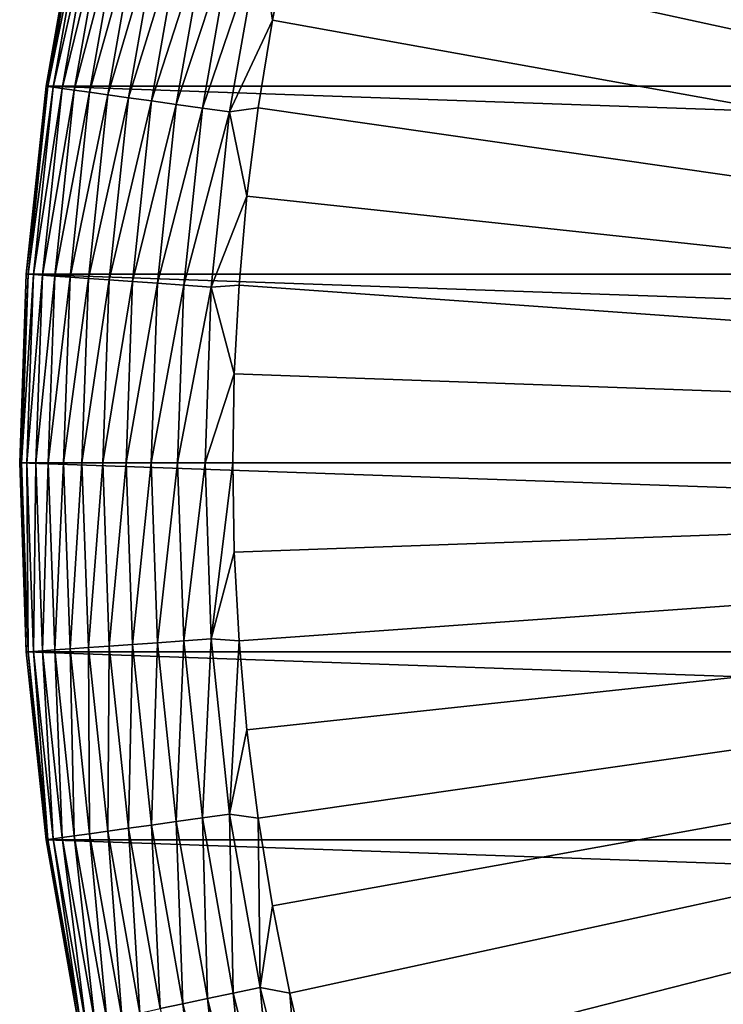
# Model space of a CAD drawing. Header units: metres. Extents: x -24 to 72, y -247 to 22.
# Tile 380 of 573: x -22.5 to -16.66, y -4.5 to 3.68. Entities that reach past the tile are written whole.
import ezdxf

# ---------------------------------------------------------------- set-up
doc = ezdxf.new("R2010")
doc.units = ezdxf.units.M
doc.layers.add('solid_509589_MEDIA_SW0001', color=7, linetype='CONTINUOUS')

msp = doc.modelspace()

# ---------------------------------------------------------------- linework, layer by layer
at = {"layer": 'solid_509589_MEDIA_SW0001'}
for points in [[(-16.596352, 12.423874, 132.530869), (-17.029215, 11.823595, 132.530869), (0, 0, 132.892746)], [(-17.029215, 11.823595, 132.530869), (-17.440376, 11.208249, 132.530869), (0, 0, 132.892746)], [(-17.440376, 11.208249, 132.530869), (-17.829311, 10.57862, 132.530869), (0, 0, 132.892746)], [(-17.829311, 10.57862, 132.530869), (-18.195526, 9.93551, 132.530869), (0, 0, 132.892746)], [(-18.195526, 9.93551, 132.530869), (-18.538555, 9.279738, 132.530869), (0, 0, 132.892746)], [(-18.538555, 9.279738, 132.530869), (-18.857958, 8.612141, 132.530869), (0, 0, 132.892746)], [(-18.857958, 8.612141, 132.530869), (-19.15333, 7.933569, 132.530869), (0, 0, 132.892746)], [(-19.15333, 7.933569, 132.530869), (-19.424294, 7.244887, 132.530869), (0, 0, 132.892746)], [(-19.424294, 7.244887, 132.530869), (-19.670504, 6.546972, 132.530869), (0, 0, 132.892746)], [(-19.670504, 6.546972, 132.530869), (-19.891645, 5.840714, 132.530869), (0, 0, 132.892746)], [(-19.891645, 5.840714, 132.530869), (-20.08744, 5.127014, 132.530869), (0, 0, 132.892746)], [(-20.08744, 5.127014, 132.530869), (-20.257637, 4.406779, 132.530869), (0, 0, 132.892746)], [(-22.281031, 3.131395, 130.73114), (-22.008322, 4.678013, 130.73114), (-22.280996, 3.131692)], [(-21.993591, 4.674882, 130.963501), (-22.008322, 4.678013, 130.73114), (-22.281031, 3.131395, 130.73114)], [(-21.993591, 4.674882, 130.963501), (-22.281031, 3.131395, 130.73114), (-22.266119, 3.129299, 130.963501)], [(-22.008322, 4.678013, 130.73114), (-22.008406, 4.677558), (-22.280996, 3.131692)], [(-22.280996, 3.131692), (-22.008406, 4.677558), (22.280996, 3.131692)], [(-21.993591, 4.674882, 130.963501), (-22.266119, 3.129299, 130.963501), (-21.949587, 4.665529, 131.192184)], [(-22.266119, 3.129299, 130.963501), (-22.221571, 3.123038, 131.192184), (-21.949587, 4.665529, 131.192184)], [(-21.949587, 4.665529, 131.192184), (-22.221571, 3.123038, 131.192184), (-21.87705, 4.650111, 131.413147)], [(-22.008406, 4.677558), (22.008406, 4.677558), (22.280996, 3.131692)], [(-22.221571, 3.123038, 131.192184), (-22.148134, 3.112717, 131.413147), (-21.87705, 4.650111, 131.413147)], [(-21.87705, 4.650111, 131.413147), (-22.148134, 3.112717, 131.413147), (-21.777193, 4.628885, 131.622665)], [(-22.148134, 3.112717, 131.413147), (-22.047041, 3.09851, 131.622665), (-21.777193, 4.628885, 131.622665)], [(-21.777193, 4.628885, 131.622665), (-22.047041, 3.09851, 131.622665), (-21.651693, 4.60221, 131.817245)], [(-22.047041, 3.09851, 131.622665), (-21.919985, 3.080653, 131.817245), (-21.651693, 4.60221, 131.817245)], [(-21.651693, 4.60221, 131.817245), (-21.919985, 3.080653, 131.817245), (-21.502651, 4.57053, 131.993607)], [(-21.919985, 3.080653, 131.817245), (-21.769096, 3.059447, 131.993607), (-21.502651, 4.57053, 131.993607)], [(-21.502651, 4.57053, 131.993607), (-21.769096, 3.059447, 131.993607), (-21.332569, 4.534378, 132.148819)], [(-21.769096, 3.059447, 131.993607), (-21.596907, 3.035247, 132.148819), (-21.332569, 4.534378, 132.148819)], [(-21.332569, 4.534378, 132.148819), (-21.596907, 3.035247, 132.148819), (-21.144297, 4.494359, 132.280243)], [(-21.596907, 3.035247, 132.148819), (-21.406301, 3.00846, 132.280243), (-21.144297, 4.494359, 132.280243)], [(-21.144297, 4.494359, 132.280243), (-21.406301, 3.00846, 132.280243), (-20.940992, 4.451145, 132.385696)], [(-21.406301, 3.00846, 132.280243), (-21.200478, 2.979533, 132.385696), (-20.940992, 4.451145, 132.385696)], [(-20.940992, 4.451145, 132.385696), (-21.200478, 2.979533, 132.385696), (-20.726061, 4.40546, 132.463425)], [(-21.200478, 2.979533, 132.385696), (-20.982883, 2.948952, 132.463425), (-20.726061, 4.40546, 132.463425)], [(-20.726061, 4.40546, 132.463425), (-20.982883, 2.948952, 132.463425), (-20.503111, 4.358071, 132.5121)], [(-20.982883, 2.948952, 132.463425), (-20.75717, 2.91723, 132.5121), (-20.503111, 4.358071, 132.5121)], [(-20.503111, 4.358071, 132.5121), (-20.75717, 2.91723, 132.5121), (-20.402018, 3.680929, 132.530869)], [(-20.503111, 4.358071, 132.5121), (-20.402018, 3.680929, 132.530869), (-20.257637, 4.406779, 132.530869)], [(-20.257637, 4.406779, 132.530869), (-20.402018, 3.680929, 132.530869), (0, 0, 132.892746)], [(-20.75717, 2.91723, 132.5121), (-20.520399, 2.950388, 132.530869), (-20.402018, 3.680929, 132.530869)], [(-20.402018, 3.680929, 132.530869), (-20.520399, 2.950388, 132.530869), (0, 0, 132.892746)], [(-22.44521, 1.569181), (-22.280996, 3.131692), (22.44521, 1.569181)], [(-22.281031, 3.131395, 130.73114), (-22.280996, 3.131692), (-22.44521, 1.569181)], [(-22.44519, 1.569521, 130.73114), (-22.281031, 3.131395, 130.73114), (-22.44521, 1.569181)], [(-22.266119, 3.129299, 130.963501), (-22.281031, 3.131395, 130.73114), (-22.44519, 1.569521, 130.73114)], [(-22.266119, 3.129299, 130.963501), (-22.44519, 1.569521, 130.73114), (-22.430168, 1.56847, 130.963501)], [(-22.266119, 3.129299, 130.963501), (-22.430168, 1.56847, 130.963501), (-22.221571, 3.123038, 131.192184)], [(-22.430168, 1.56847, 130.963501), (-22.385292, 1.565332, 131.192184), (-22.221571, 3.123038, 131.192184)], [(-22.221571, 3.123038, 131.192184), (-22.385292, 1.565332, 131.192184), (-22.148134, 3.112717, 131.413147)], [(-22.385292, 1.565332, 131.192184), (-22.311314, 1.560159, 131.413147), (-22.148134, 3.112717, 131.413147)], [(-22.148134, 3.112717, 131.413147), (-22.311314, 1.560159, 131.413147), (-22.047041, 3.09851, 131.622665)], [(-22.280996, 3.131692), (22.280996, 3.131692), (22.44521, 1.569181)], [(-22.311314, 1.560159, 131.413147), (-22.209476, 1.553038, 131.622665), (-22.047041, 3.09851, 131.622665)], [(-22.047041, 3.09851, 131.622665), (-22.209476, 1.553038, 131.622665), (-21.919985, 3.080653, 131.817245)], [(-22.209476, 1.553038, 131.622665), (-22.081484, 1.544088, 131.817245), (-21.919985, 3.080653, 131.817245)], [(-21.919985, 3.080653, 131.817245), (-22.081484, 1.544088, 131.817245), (-21.769096, 3.059447, 131.993607)], [(-22.081484, 1.544088, 131.817245), (-21.929485, 1.533459, 131.993607), (-21.769096, 3.059447, 131.993607)], [(-21.769096, 3.059447, 131.993607), (-21.929485, 1.533459, 131.993607), (-21.596907, 3.035247, 132.148819)], [(-21.929485, 1.533459, 131.993607), (-21.756025, 1.52133, 132.148819), (-21.596907, 3.035247, 132.148819)], [(-21.596907, 3.035247, 132.148819), (-21.756025, 1.52133, 132.148819), (-21.406301, 3.00846, 132.280243)], [(-21.756025, 1.52133, 132.148819), (-21.564016, 1.507903, 132.280243), (-21.406301, 3.00846, 132.280243)], [(-21.406301, 3.00846, 132.280243), (-21.564016, 1.507903, 132.280243), (-21.200478, 2.979533, 132.385696)], [(-21.564016, 1.507903, 132.280243), (-21.356674, 1.493404, 132.385696), (-21.200478, 2.979533, 132.385696)], [(-21.200478, 2.979533, 132.385696), (-21.356674, 1.493404, 132.385696), (-20.982883, 2.948952, 132.463425)], [(-21.356674, 1.493404, 132.385696), (-21.137478, 1.478076, 132.463425), (-20.982883, 2.948952, 132.463425)], [(-20.982883, 2.948952, 132.463425), (-21.137478, 1.478076, 132.463425), (-20.75717, 2.91723, 132.5121)], [(-20.75717, 2.91723, 132.5121), (-20.612629, 2.216087, 132.530869), (-20.520399, 2.950388, 132.530869)], [(-20.520399, 2.950388, 132.530869), (-20.612629, 2.216087, 132.530869), (0, 0, 132.892746)], [(-21.137478, 1.478076, 132.463425), (-20.910103, 1.462177, 132.5121), (-20.75717, 2.91723, 132.5121)], [(-20.75717, 2.91723, 132.5121), (-20.910103, 1.462177, 132.5121), (-20.612629, 2.216087, 132.530869)], [(-20.910103, 1.462177, 132.5121), (-20.678593, 1.478962, 132.530869), (-20.612629, 2.216087, 132.530869)], [(-20.612629, 2.216087, 132.530869), (-20.678593, 1.478962, 132.530869), (0, 0, 132.892746)], [(-22.44519, 1.569521, 130.73114), (-22.44521, 1.569181), (-22.5, 0)], [(-22.5, 0, 130.73114), (-22.44519, 1.569521, 130.73114), (-22.5, 0)], [(-22.430168, 1.56847, 130.963501), (-22.44519, 1.569521, 130.73114), (-22.5, 0, 130.73114)], [(-22.5, 0), (-22.44521, 1.569181), (22.5, 0)], [(-22.430168, 1.56847, 130.963501), (-22.5, 0, 130.73114), (-22.484941, 0, 130.963501)], [(-22.430168, 1.56847, 130.963501), (-22.484941, 0, 130.963501), (-22.385292, 1.565332, 131.192184)], [(-22.484941, 0, 130.963501), (-22.439955, 0, 131.192184), (-22.385292, 1.565332, 131.192184)], [(-22.44521, 1.569181), (22.44521, 1.569181), (22.5, 0)], [(-22.385292, 1.565332, 131.192184), (-22.439955, 0, 131.192184), (-22.311314, 1.560159, 131.413147)], [(-22.439955, 0, 131.192184), (-22.365797, 0, 131.413147), (-22.311314, 1.560159, 131.413147)], [(-22.311314, 1.560159, 131.413147), (-22.365797, 0, 131.413147), (-22.209476, 1.553038, 131.622665)], [(-22.365797, 0, 131.413147), (-22.26371, 0, 131.622665), (-22.209476, 1.553038, 131.622665)], [(-22.209476, 1.553038, 131.622665), (-22.26371, 0, 131.622665), (-22.081484, 1.544088, 131.817245)], [(-22.26371, 0, 131.622665), (-22.135405, 0, 131.817245), (-22.081484, 1.544088, 131.817245)], [(-22.081484, 1.544088, 131.817245), (-22.135405, 0, 131.817245), (-21.929485, 1.533459, 131.993607)], [(-22.135405, 0, 131.817245), (-21.983034, 0, 131.993607), (-21.929485, 1.533459, 131.993607)], [(-21.929485, 1.533459, 131.993607), (-21.983034, 0, 131.993607), (-21.756025, 1.52133, 132.148819)], [(-21.983034, 0, 131.993607), (-21.809153, 0, 132.148819), (-21.756025, 1.52133, 132.148819)], [(-21.756025, 1.52133, 132.148819), (-21.809153, 0, 132.148819), (-21.564016, 1.507903, 132.280243)], [(-21.809153, 0, 132.148819), (-21.616673, 0, 132.280243), (-21.564016, 1.507903, 132.280243)], [(-21.564016, 1.507903, 132.280243), (-21.616673, 0, 132.280243), (-21.356674, 1.493404, 132.385696)], [(-21.616673, 0, 132.280243), (-21.408827, 0, 132.385696), (-21.356674, 1.493404, 132.385696)], [(-21.356674, 1.493404, 132.385696), (-21.408827, 0, 132.385696), (-21.137478, 1.478076, 132.463425)], [(-21.408827, 0, 132.385696), (-21.189095, 0, 132.463425), (-21.137478, 1.478076, 132.463425)], [(-21.137478, 1.478076, 132.463425), (-21.189095, 0, 132.463425), (-20.910103, 1.462177, 132.5121)], [(-20.910103, 1.462177, 132.5121), (-20.718204, 0.739953, 132.530869), (-20.678593, 1.478962, 132.530869)], [(-20.678593, 1.478962, 132.530869), (-20.718204, 0.739953, 132.530869), (0, 0, 132.892746)], [(-21.189095, 0, 132.463425), (-20.961163, 0, 132.5121), (-20.910103, 1.462177, 132.5121)], [(-20.910103, 1.462177, 132.5121), (-20.961163, 0, 132.5121), (-20.718204, 0.739953, 132.530869)], [(-20.961163, 0, 132.5121), (-20.731415, 0, 132.530869), (-20.718204, 0.739953, 132.530869)], [(-20.718204, 0.739953, 132.530869), (-20.731415, 0, 132.530869), (0, 0, 132.892746)], [(22.44521, -1.569181), (-22.5, 0), (22.5, 0)], [(22.44521, -1.569181), (-22.44521, -1.569181), (-22.5, 0)], [(-22.5, 0, 130.73114), (-22.5, 0), (-22.44521, -1.569181)], [(-22.44519, -1.569521, 130.73114), (-22.5, 0, 130.73114), (-22.44521, -1.569181)], [(-22.484941, 0, 130.963501), (-22.5, 0, 130.73114), (-22.44519, -1.569521, 130.73114)], [(-20.910103, -1.462177, 132.5121), (-20.731415, 0, 132.530869), (-20.961163, 0, 132.5121)], [(-20.910103, -1.462177, 132.5121), (-20.718204, -0.739953, 132.530869), (-20.731415, 0, 132.530869)], [(-20.718204, -0.739953, 132.530869), (0, 0, 132.892746), (-20.731415, 0, 132.530869)], [(-20.718204, -0.739953, 132.530869), (-20.678593, -1.478962, 132.530869), (0, 0, 132.892746)], [(-20.678593, -1.478962, 132.530869), (-20.612629, -2.216087, 132.530869), (0, 0, 132.892746)], [(-20.612629, -2.216087, 132.530869), (-20.520399, -2.950388, 132.530869), (0, 0, 132.892746)], [(-20.520399, -2.950388, 132.530869), (-20.402018, -3.680929, 132.530869), (0, 0, 132.892746)], [(-20.402018, -3.680929, 132.530869), (-20.257637, -4.406779, 132.530869), (0, 0, 132.892746)], [(-20.257637, -4.406779, 132.530869), (-20.08744, -5.127014, 132.530869), (0, 0, 132.892746)], [(-20.08744, -5.127014, 132.530869), (-19.891645, -5.840714, 132.530869), (0, 0, 132.892746)], [(-19.891645, -5.840714, 132.530869), (-19.670504, -6.546972, 132.530869), (0, 0, 132.892746)], [(-19.670504, -6.546972, 132.530869), (-19.424294, -7.244887, 132.530869), (0, 0, 132.892746)], [(-19.424294, -7.244887, 132.530869), (-19.15333, -7.933569, 132.530869), (0, 0, 132.892746)], [(-19.15333, -7.933569, 132.530869), (-18.857958, -8.612141, 132.530869), (0, 0, 132.892746)], [(-18.857958, -8.612141, 132.530869), (-18.538555, -9.279738, 132.530869), (0, 0, 132.892746)], [(-18.538555, -9.279738, 132.530869), (-18.195526, -9.93551, 132.530869), (0, 0, 132.892746)], [(-18.195526, -9.93551, 132.530869), (-17.829311, -10.57862, 132.530869), (0, 0, 132.892746)], [(-17.829311, -10.57862, 132.530869), (-17.440376, -11.208249, 132.530869), (0, 0, 132.892746)], [(-17.440376, -11.208249, 132.530869), (-17.029215, -11.823595, 132.530869), (0, 0, 132.892746)], [(-17.029215, -11.823595, 132.530869), (-16.596352, -12.423874, 132.530869), (0, 0, 132.892746)], [(-22.430168, -1.56847, 130.963501), (-22.484941, 0, 130.963501), (-22.44519, -1.569521, 130.73114)], [(-22.430168, -1.56847, 130.963501), (-22.439955, 0, 131.192184), (-22.484941, 0, 130.963501)], [(-22.385292, -1.565332, 131.192184), (-22.365797, 0, 131.413147), (-22.439955, 0, 131.192184)], [(-22.430168, -1.56847, 130.963501), (-22.385292, -1.565332, 131.192184), (-22.439955, 0, 131.192184)], [(-22.385292, -1.565332, 131.192184), (-22.311314, -1.560159, 131.413147), (-22.365797, 0, 131.413147)], [(-22.311314, -1.560159, 131.413147), (-22.26371, 0, 131.622665), (-22.365797, 0, 131.413147)], [(-22.311314, -1.560159, 131.413147), (-22.209476, -1.553038, 131.622665), (-22.26371, 0, 131.622665)], [(-22.209476, -1.553038, 131.622665), (-22.135405, 0, 131.817245), (-22.26371, 0, 131.622665)], [(-22.209476, -1.553038, 131.622665), (-22.081484, -1.544088, 131.817245), (-22.135405, 0, 131.817245)], [(-22.081484, -1.544088, 131.817245), (-21.983034, 0, 131.993607), (-22.135405, 0, 131.817245)], [(-22.081484, -1.544088, 131.817245), (-21.929485, -1.533459, 131.993607), (-21.983034, 0, 131.993607)], [(-21.929485, -1.533459, 131.993607), (-21.809153, 0, 132.148819), (-21.983034, 0, 131.993607)], [(-21.929485, -1.533459, 131.993607), (-21.756025, -1.52133, 132.148819), (-21.809153, 0, 132.148819)], [(-21.756025, -1.52133, 132.148819), (-21.616673, 0, 132.280243), (-21.809153, 0, 132.148819)], [(-21.756025, -1.52133, 132.148819), (-21.564016, -1.507903, 132.280243), (-21.616673, 0, 132.280243)], [(-21.564016, -1.507903, 132.280243), (-21.408827, 0, 132.385696), (-21.616673, 0, 132.280243)], [(-21.564016, -1.507903, 132.280243), (-21.356674, -1.493404, 132.385696), (-21.408827, 0, 132.385696)], [(-21.356674, -1.493404, 132.385696), (-21.189095, 0, 132.463425), (-21.408827, 0, 132.385696)], [(-21.356674, -1.493404, 132.385696), (-21.137478, -1.478076, 132.463425), (-21.189095, 0, 132.463425)], [(-21.137478, -1.478076, 132.463425), (-20.961163, 0, 132.5121), (-21.189095, 0, 132.463425)], [(-21.137478, -1.478076, 132.463425), (-20.910103, -1.462177, 132.5121), (-20.961163, 0, 132.5121)], [(-20.910103, -1.462177, 132.5121), (-20.678593, -1.478962, 132.530869), (-20.718204, -0.739953, 132.530869)], [(-21.137478, -1.478076, 132.463425), (-20.982883, -2.948952, 132.463425), (-20.910103, -1.462177, 132.5121)], [(-20.982883, -2.948952, 132.463425), (-20.75717, -2.91723, 132.5121), (-20.910103, -1.462177, 132.5121)], [(-20.910103, -1.462177, 132.5121), (-20.75717, -2.91723, 132.5121), (-20.678593, -1.478962, 132.530869)], [(-22.311314, -1.560159, 131.413147), (-22.148134, -3.112717, 131.413147), (-22.209476, -1.553038, 131.622665)], [(-22.209476, -1.553038, 131.622665), (-22.047041, -3.09851, 131.622665), (-22.081484, -1.544088, 131.817245)], [(-22.148134, -3.112717, 131.413147), (-22.047041, -3.09851, 131.622665), (-22.209476, -1.553038, 131.622665)], [(-22.081484, -1.544088, 131.817245), (-21.919985, -3.080653, 131.817245), (-21.929485, -1.533459, 131.993607)], [(-22.047041, -3.09851, 131.622665), (-21.919985, -3.080653, 131.817245), (-22.081484, -1.544088, 131.817245)], [(-21.929485, -1.533459, 131.993607), (-21.769096, -3.059447, 131.993607), (-21.756025, -1.52133, 132.148819)], [(-21.919985, -3.080653, 131.817245), (-21.769096, -3.059447, 131.993607), (-21.929485, -1.533459, 131.993607)], [(-21.769096, -3.059447, 131.993607), (-21.596907, -3.035247, 132.148819), (-21.756025, -1.52133, 132.148819)], [(-21.756025, -1.52133, 132.148819), (-21.596907, -3.035247, 132.148819), (-21.564016, -1.507903, 132.280243)], [(-21.596907, -3.035247, 132.148819), (-21.406301, -3.00846, 132.280243), (-21.564016, -1.507903, 132.280243)], [(-21.564016, -1.507903, 132.280243), (-21.406301, -3.00846, 132.280243), (-21.356674, -1.493404, 132.385696)], [(-21.406301, -3.00846, 132.280243), (-21.200478, -2.979533, 132.385696), (-21.356674, -1.493404, 132.385696)], [(-21.356674, -1.493404, 132.385696), (-21.200478, -2.979533, 132.385696), (-21.137478, -1.478076, 132.463425)], [(-21.200478, -2.979533, 132.385696), (-20.982883, -2.948952, 132.463425), (-21.137478, -1.478076, 132.463425)], [(-20.75717, -2.91723, 132.5121), (-20.612629, -2.216087, 132.530869), (-20.678593, -1.478962, 132.530869)], [(22.280996, -3.131692), (-22.280996, -3.131692), (-22.44521, -1.569181)], [(-22.44519, -1.569521, 130.73114), (-22.44521, -1.569181), (-22.280996, -3.131692)], [(22.44521, -1.569181), (22.280996, -3.131692), (-22.44521, -1.569181)], [(-22.430168, -1.56847, 130.963501), (-22.44519, -1.569521, 130.73114), (-22.281031, -3.131395, 130.73114)], [(-22.281031, -3.131395, 130.73114), (-22.44519, -1.569521, 130.73114), (-22.280996, -3.131692)], [(-22.430168, -1.56847, 130.963501), (-22.266119, -3.129299, 130.963501), (-22.385292, -1.565332, 131.192184)], [(-22.430168, -1.56847, 130.963501), (-22.281031, -3.131395, 130.73114), (-22.266119, -3.129299, 130.963501)], [(-22.385292, -1.565332, 131.192184), (-22.221571, -3.123038, 131.192184), (-22.311314, -1.560159, 131.413147)], [(-22.266119, -3.129299, 130.963501), (-22.221571, -3.123038, 131.192184), (-22.385292, -1.565332, 131.192184)], [(-22.221571, -3.123038, 131.192184), (-22.148134, -3.112717, 131.413147), (-22.311314, -1.560159, 131.413147)], [(-20.75717, -2.91723, 132.5121), (-20.520399, -2.950388, 132.530869), (-20.612629, -2.216087, 132.530869)], [(-20.982883, -2.948952, 132.463425), (-20.726061, -4.40546, 132.463425), (-20.75717, -2.91723, 132.5121)], [(-20.75717, -2.91723, 132.5121), (-20.503111, -4.358071, 132.5121), (-20.520399, -2.950388, 132.530869)], [(-20.726061, -4.40546, 132.463425), (-20.503111, -4.358071, 132.5121), (-20.75717, -2.91723, 132.5121)], [(-21.596907, -3.035247, 132.148819), (-21.332569, -4.534378, 132.148819), (-21.406301, -3.00846, 132.280243)], [(-21.406301, -3.00846, 132.280243), (-21.144297, -4.494359, 132.280243), (-21.200478, -2.979533, 132.385696)], [(-21.332569, -4.534378, 132.148819), (-21.144297, -4.494359, 132.280243), (-21.406301, -3.00846, 132.280243)], [(-21.200478, -2.979533, 132.385696), (-20.940992, -4.451145, 132.385696), (-20.982883, -2.948952, 132.463425)], [(-21.144297, -4.494359, 132.280243), (-20.940992, -4.451145, 132.385696), (-21.200478, -2.979533, 132.385696)], [(-20.940992, -4.451145, 132.385696), (-20.726061, -4.40546, 132.463425), (-20.982883, -2.948952, 132.463425)], [(-20.503111, -4.358071, 132.5121), (-20.402018, -3.680929, 132.530869), (-20.520399, -2.950388, 132.530869)], [(-22.148134, -3.112717, 131.413147), (-21.87705, -4.650111, 131.413147), (-22.047041, -3.09851, 131.622665)], [(-22.047041, -3.09851, 131.622665), (-21.777193, -4.628885, 131.622665), (-21.919985, -3.080653, 131.817245)], [(-21.87705, -4.650111, 131.413147), (-21.777193, -4.628885, 131.622665), (-22.047041, -3.09851, 131.622665)], [(-21.919985, -3.080653, 131.817245), (-21.651693, -4.60221, 131.817245), (-21.769096, -3.059447, 131.993607)], [(-21.777193, -4.628885, 131.622665), (-21.651693, -4.60221, 131.817245), (-21.919985, -3.080653, 131.817245)], [(-21.769096, -3.059447, 131.993607), (-21.502651, -4.57053, 131.993607), (-21.596907, -3.035247, 132.148819)], [(-21.651693, -4.60221, 131.817245), (-21.502651, -4.57053, 131.993607), (-21.769096, -3.059447, 131.993607)], [(-21.502651, -4.57053, 131.993607), (-21.332569, -4.534378, 132.148819), (-21.596907, -3.035247, 132.148819)], [(-22.266119, -3.129299, 130.963501), (-22.281031, -3.131395, 130.73114), (-22.008322, -4.678013, 130.73114)], [(-22.281031, -3.131395, 130.73114), (-22.280996, -3.131692), (-22.008406, -4.677558)], [(-22.008322, -4.678013, 130.73114), (-22.281031, -3.131395, 130.73114), (-22.008406, -4.677558)], [(22.008406, -4.677558), (-22.008406, -4.677558), (-22.280996, -3.131692)], [(22.280996, -3.131692), (22.008406, -4.677558), (-22.280996, -3.131692)], [(-22.266119, -3.129299, 130.963501), (-21.993591, -4.674882, 130.963501), (-22.221571, -3.123038, 131.192184)], [(-22.266119, -3.129299, 130.963501), (-22.008322, -4.678013, 130.73114), (-21.993591, -4.674882, 130.963501)], [(-22.221571, -3.123038, 131.192184), (-21.949587, -4.665529, 131.192184), (-22.148134, -3.112717, 131.413147)], [(-21.993591, -4.674882, 130.963501), (-21.949587, -4.665529, 131.192184), (-22.221571, -3.123038, 131.192184)], [(-21.949587, -4.665529, 131.192184), (-21.87705, -4.650111, 131.413147), (-22.148134, -3.112717, 131.413147)], [(-20.503111, -4.358071, 132.5121), (-20.257637, -4.406779, 132.530869), (-20.402018, -3.680929, 132.530869)], [(-20.940992, -4.451145, 132.385696), (-20.579485, -5.901072, 132.385696), (-20.726061, -4.40546, 132.463425)], [(-20.726061, -4.40546, 132.463425), (-20.368265, -5.840506, 132.463425), (-20.503111, -4.358071, 132.5121)], [(-20.579485, -5.901072, 132.385696), (-20.368265, -5.840506, 132.463425), (-20.726061, -4.40546, 132.463425)], [(-20.503111, -4.358071, 132.5121), (-20.149162, -5.777679, 132.5121), (-20.257637, -4.406779, 132.530869)], [(-20.368265, -5.840506, 132.463425), (-20.149162, -5.777679, 132.5121), (-20.503111, -4.358071, 132.5121)], [(-20.149162, -5.777679, 132.5121), (-20.08744, -5.127014, 132.530869), (-20.257637, -4.406779, 132.530869)], [(-21.332569, -4.534378, 132.148819), (-20.964302, -6.011417, 132.148819), (-21.144297, -4.494359, 132.280243)], [(-21.144297, -4.494359, 132.280243), (-20.77928, -5.958363, 132.280243), (-20.940992, -4.451145, 132.385696)], [(-20.964302, -6.011417, 132.148819), (-20.77928, -5.958363, 132.280243), (-21.144297, -4.494359, 132.280243)], [(-20.77928, -5.958363, 132.280243), (-20.579485, -5.901072, 132.385696), (-20.940992, -4.451145, 132.385696)]]:
    msp.add_3dface(points, dxfattribs=at)

doc.saveas('drawing.dxf')
